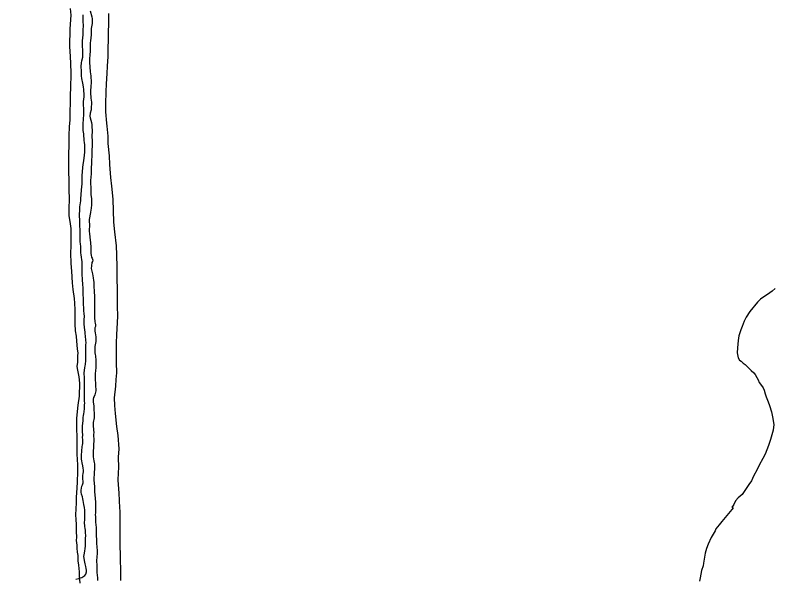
# Model space of a CAD drawing. Extents: x 3161564 to 3199464, y 849354 to 874788.
# Drawn here: x 3171088 to 3172800, y 857021 to 858293 of the extents above; entities that cross this region are included whole.
import ezdxf

# ---------------------------------------------------------------- set-up
doc = ezdxf.new("R2010")
doc.units = 0
for name, color, linetype in [('V-ROAD-CNTR', 7, 'Continuous'), ('V-SITE-VEGE', 7, 'Continuous'), ('V-TOPO-SHOR', 7, 'Continuous')]:
    doc.layers.add(name, color=color, linetype=linetype)

msp = doc.modelspace()

# ---------------------------------------------------------------- linework, layer by layer
at = {"layer": 'V-ROAD-CNTR'}
msp.add_spline([(3174399.9, 857841.7), (3174296.9, 857801.4), (3174229.2, 857773.6), (3174127.5, 857719.2), (3174052.2, 857685.1), (3173961.2, 857632.7), (3173863.1, 857577.3), (3173775.7, 857514.5), (3173667.4, 857438.2), (3173583.5, 857382.2), (3173466.3, 857293.8), (3173326.4, 857196.8), (3173208.2, 857103.9), (3173124.9, 857039.7), (3173062.4, 856997.7), (3173002.9, 856961.4), (3172942.7, 856940.3), (3172702.8, 856854.8), (3172485.5, 856781), (3172303, 856726.4), (3172035.6, 856644.2), (3171830.5, 856588.8), (3171569.6, 856517.3), (3171437, 856474.5), (3171336.5, 856417.2), (3171269.5, 856387.4), (3171165, 856328.6), (3171074.1, 856263.7), (3171010.5, 856202.1), (3170960, 856128.2), (3170908.2, 856036.2), (3170872.3, 855999.8), (3170841.7, 855977.7), (3170780.3, 855922.5), (3170678.8, 855863.9), (3170336.9, 855673.9), (3170028.9, 855496.6), (3169695.4, 855304.9), (3169594.2, 855246.1), (3169533.3, 855211.9), (3169509.6, 855185.9), (3169432.6, 855099.9), (3169242, 854873.8), (3169195.1, 854813.1)], degree=3, dxfattribs=at)
at = {"layer": 'V-SITE-VEGE'}
for points in [[(3171212, 858308.5), (3171213.3, 858292.9), (3171210.8, 858262.1), (3171210.1, 858222.6), (3171211.7, 858199.6), (3171212.9, 858184), (3171213, 858162.5), (3171212.4, 858127.8), (3171211.7, 858115.2), (3171210.8, 858056.1), (3171209.5, 858041.9), (3171208.7, 858021), (3171207.7, 857958.5)], [(3171324.1, 857181.1), (3171322.2, 857214.3), (3171320.2, 857244.1), (3171320.5, 857260.7), (3171321.7, 857272.4), (3171321.1, 857295.4), (3171322.4, 857314.4), (3171320, 857344.7), (3171317.4, 857364.8), (3171314, 857394.2), (3171312.3, 857412.3), (3171311.6, 857429.8), (3171315, 857455.7), (3171315.7, 857471.3), (3171317, 857486.4), (3171316.4, 857509.4), (3171316.2, 857526), (3171316.6, 857552.8), (3171317.4, 857572.3), (3171318.8, 857599.2), (3171319.1, 857614.8), (3171318.5, 857635.8), (3171318.7, 857649), (3171318.5, 857666.6), (3171318.7, 857677.8), (3171317.5, 857694.9), (3171318, 857724.7), (3171317, 857752.5), (3171315.9, 857772.6), (3171312.5, 857804.4), (3171310, 857826.4), (3171308.4, 857878.2), (3171305.9, 857907.5), (3171303.3, 857926.6), (3171301.4, 857955.9), (3171300.2, 857976), (3171297.8, 858003.4), (3171297.6, 858020), (3171295, 858043), (3171294.6, 858049.8), (3171292.1, 858074.7), (3171291.9, 858092.8), (3171292.9, 858120.1), (3171293.7, 858138.2), (3171295.5, 858161.6), (3171295.8, 858177.7), (3171297.2, 858199.7), (3171298.1, 858256.3), (3171298.8, 858271.9), (3171299.3, 858296.8)], [(3171207.7, 857958.5), (3171207.8, 857938), (3171208.5, 857922.3), (3171208.6, 857897.4), (3171209.3, 857880.3), (3171208.9, 857854.4), (3171209.1, 857840.8), (3171211.7, 857822.2), (3171213, 857811.9), (3171213.7, 857795.8), (3171213.3, 857771.8), (3171212.6, 857756.7), (3171213.7, 857732.8), (3171214.8, 857715.2), (3171216.3, 857689.3), (3171217.6, 857674.1), (3171220.6, 857654), (3171221.9, 857643.3), (3171222.2, 857628.1), (3171222, 857618.9), (3171222.3, 857605.7), (3171222.1, 857596.9), (3171223.3, 857580.7), (3171225.1, 857569), (3171226.3, 857557.3), (3171227.5, 857540.1), (3171228.8, 857530.4), (3171228.7, 857525), (3171228.2, 857521.6), (3171228, 857510.3), (3171226.9, 857500.6), (3171228.2, 857491.8), (3171231.4, 857477.1), (3171233.1, 857462.9), (3171232.1, 857433.6), (3171228.8, 857413.2), (3171226.4, 857383.4), (3171226, 857363.9), (3171227.1, 857337), (3171226.8, 857319), (3171227, 857302.3), (3171228, 857278.4), (3171228.2, 857262.3), (3171227.9, 857239.8), (3171227.1, 857225.7), (3171225.3, 857205.7), (3171225.1, 857194), (3171224.4, 857177.4), (3171224.2, 857167.1), (3171224.5, 857153.5), (3171225.3, 857145.1), (3171225.6, 857131.9), (3171225.5, 857128), (3171225.8, 857115.3), (3171225.7, 857108), (3171226.9, 857097.3), (3171226.8, 857090.4), (3171227.7, 857081.6), (3171229, 857073.8), (3171229.3, 857061.6), (3171230.6, 857051.8), (3171231.8, 857037.1), (3171232.1, 857027.8), (3171233.8, 857011.7)], [(3172801.2, 857676.4), (3172794.3, 857670.7), (3172783.9, 857662.6), (3172779.9, 857660.2), (3172768.1, 857652.1), (3172761.1, 857645.4), (3172744.2, 857624.2), (3172735.6, 857611.6), (3172731.6, 857602.9), (3172726.5, 857590.3), (3172723.5, 857583), (3172719.3, 857569.4), (3172717.7, 857558.7), (3172715.9, 857542.1), (3172715.8, 857531.4), (3172717.5, 857519.6), (3172720.8, 857514.7), (3172724.7, 857512.7), (3172729, 857508.2), (3172733.4, 857504.7), (3172742, 857496.7), (3172746.8, 857491.3), (3172753.1, 857485.8), (3172755.9, 857482.3), (3172759.7, 857475.4), (3172762.6, 857470.5), (3172764.9, 857464.1), (3172768.3, 857460.2), (3172774, 857452.3)], [(3172774, 857452.3), (3172776.4, 857446.8), (3172778.7, 857439), (3172781, 857432.1), (3172785.7, 857420.8), (3172788.5, 857412), (3172793.1, 857398.2), (3172795.4, 857387), (3172798, 857369.8), (3172796.3, 857356.7), (3172790.6, 857335.8), (3172786, 857322.2), (3172778.3, 857302.8), (3172773.3, 857292.6), (3172765.2, 857277.6), (3172760.7, 857267.9), (3172752.6, 857252.9), (3172747.5, 857242.7), (3172742, 857234), (3172731.5, 857218.1), (3172726.5, 857211.8), (3172718.1, 857203.7), (3172711.6, 857196.9), (3172708.1, 857188.7), (3172705.1, 857184.8), (3172703.1, 857182.9), (3172706.5, 857181.4), (3172703.5, 857178), (3172692.5, 857164.1), (3172681.1, 857150.6), (3172674.6, 857143.4), (3172667.6, 857133.7), (3172665.6, 857129.3), (3172661.5, 857122.1), (3172656.5, 857114.4), (3172649.9, 857099.8), (3172646.3, 857089.6), (3172643.2, 857078.9), (3172639.9, 857056.5), (3172638.9, 857050.7), (3172635.3, 857040), (3172632.1, 857023.5), (3172630.5, 857016.2)], [(3171326.2, 857017.5), (3171325.9, 857028.7), (3171326.2, 857046.8), (3171325.4, 857059), (3171325.3, 857079), (3171324.5, 857092.2), (3171324.4, 857111.3), (3171324.9, 857143.5), (3171324.6, 857155.7), (3171324.9, 857174.2), (3171324.1, 857181.1)]]:
    msp.add_lwpolyline(points, dxfattribs=at)
at = {"layer": 'V-TOPO-SHOR'}
for points in [[(3171257.1, 858303), (3171260.8, 858289.3), (3171261.4, 858284.9), (3171261.6, 858280), (3171261.3, 858274.4), (3171260.3, 858270.2), (3171259.1, 858263.1), (3171258.8, 858258.8), (3171259.1, 858251.7), (3171259, 858248.4), (3171257.7, 858235), (3171257, 858230.6), (3171256.8, 858222.3), (3171257, 858217.2), (3171256.6, 858209.9), (3171256.1, 858205.6), (3171255.2, 858192.3), (3171255.1, 858187.2), (3171257, 858165.1), (3171257.8, 858160.8), (3171258.4, 858156.3), (3171258.8, 858141), (3171258.2, 858131.8), (3171257.8, 858122.3), (3171257.9, 858113.8), (3171258.1, 858110.2), (3171258.7, 858106.7), (3171259.3, 858100.6), (3171260.1, 858097.5), (3171260.2, 858092.4), (3171259.5, 858086.4), (3171258.9, 858079.2), (3171257.2, 858071.9), (3171256.5, 858065.5), (3171256.8, 858061.7), (3171258.1, 858056.3), (3171259.6, 858051.2), (3171260.6, 858045.8), (3171260.9, 858040.7), (3171261.1, 858033.7), (3171260.6, 858018.2), (3171261.3, 858010.8), (3171261.1, 857998.5), (3171260.5, 857988.5), (3171260.7, 857983.8), (3171260.6, 857978.3), (3171259.6, 857962.7), (3171259.3, 857943.8), (3171259, 857935.1), (3171257.4, 857919.9), (3171257.3, 857916.2), (3171257.7, 857911.2), (3171258.3, 857906.3), (3171258.1, 857897.4), (3171258.5, 857892.1), (3171258.4, 857888.7), (3171259.6, 857878.9), (3171260.1, 857869.5), (3171260.1, 857866.2), (3171259.5, 857856.9), (3171258.7, 857853.7)], [(3171234.1, 857780.8), (3171234.4, 857809.4), (3171233.6, 857816.9), (3171233.4, 857820.1), (3171233.6, 857832.5), (3171233.1, 857838.3), (3171232.9, 857843), (3171233.5, 857853.3), (3171233.7, 857860.8), (3171235.5, 857874.2), (3171235.8, 857879.1), (3171236.8, 857888), (3171237, 857898.9), (3171238.5, 857912.9), (3171239.2, 857923.8), (3171239.1, 857930.7), (3171240.5, 857949.2), (3171241.3, 857955.9), (3171242.2, 857960.1), (3171243.1, 857970.8), (3171245.1, 857983.7), (3171244.9, 857999.5), (3171244.1, 858006.2), (3171243.5, 858009.5), (3171242.6, 858025.4), (3171241.2, 858033.2), (3171241.5, 858037.9), (3171241, 858049.2), (3171242.1, 858056.8), (3171242.7, 858070.8), (3171242.9, 858078.4), (3171241.8, 858093.6), (3171241.8, 858098), (3171243.1, 858108.9), (3171243.3, 858116.3), (3171242.7, 858121.8), (3171242.7, 858125.2), (3171242, 858131.2), (3171240.1, 858139.5), (3171238, 858150.4), (3171237.2, 858156.3), (3171237.1, 858160.5), (3171237.2, 858166.7), (3171236.9, 858177), (3171237.3, 858185.4), (3171238, 858189.9), (3171240.2, 858198.5), (3171240.5, 858206.3), (3171240.6, 858211), (3171239.5, 858226), (3171239.4, 858235.1), (3171240.8, 858248.4), (3171241.4, 858261.1), (3171241.6, 858268.5), (3171241.1, 858280.1), (3171241.2, 858287.4), (3171241.5, 858294.1)], [(3171258.7, 857853.7), (3171258, 857848), (3171255, 857831.7), (3171254.9, 857826.6), (3171255.1, 857821.7), (3171254.8, 857805), (3171255.2, 857800.5), (3171256.6, 857784.5)], [(3171240.8, 857678.3), (3171240.7, 857684.4), (3171240.3, 857688.1), (3171239.8, 857693.8), (3171239.5, 857700.9), (3171239, 857704.5), (3171239, 857707.8), (3171239, 857710.9), (3171239, 857714.3), (3171238.8, 857718.6), (3171239, 857722.2), (3171239, 857726.8), (3171239, 857733.9), (3171238.7, 857737.4), (3171238.2, 857740.8), (3171237.3, 857747.2), (3171236.7, 857752.3), (3171236.2, 857757), (3171235.8, 857762.2), (3171235.5, 857766.6), (3171235.5, 857771), (3171234.8, 857777.4), (3171234, 857781.5)], [(3171256.6, 857784.5), (3171257.5, 857780.8), (3171257.8, 857777.1), (3171258.1, 857771.8), (3171258.1, 857768.8), (3171258.1, 857764.9), (3171258.5, 857761.7), (3171258.5, 857758.7), (3171258.6, 857755.1), (3171259, 857751.6), (3171259.8, 857747.4), (3171261.3, 857744.6), (3171262.7, 857740.3), (3171262.3, 857737.2), (3171260.3, 857734.7), (3171259.8, 857727.8), (3171259.4, 857721.7), (3171260.1, 857718.6), (3171261, 857715.4), (3171262.3, 857709.3), (3171263, 857704.9), (3171263.5, 857700.6), (3171264.3, 857694.6), (3171264.8, 857690.9), (3171265.2, 857687.5), (3171265.5, 857679.6), (3171266, 857671.5), (3171266.3, 857665.9), (3171266.5, 857661.7), (3171266.6, 857656.5), (3171266.6, 857652.1), (3171267, 857646.3), (3171267, 857639.6), (3171266.8, 857632.1), (3171266.4, 857625.5), (3171266.8, 857620.6), (3171266.8, 857615.2), (3171266.8, 857611.5), (3171266.8, 857608.1), (3171267.1, 857604.1), (3171267.6, 857601), (3171268.3, 857597.8), (3171269, 857594), (3171269.1, 857590.6), (3171267.6, 857587.5), (3171267.4, 857583.3), (3171267.4, 857580.1), (3171268.1, 857576), (3171269.1, 857571.7), (3171269.8, 857567.1), (3171269.8, 857563.7), (3171269.6, 857560.7), (3171269.6, 857556.4), (3171268.2, 857549.5), (3171267.6, 857545.5), (3171267.4, 857542.1), (3171267.2, 857535.3), (3171267.7, 857530.9), (3171268, 857527.6), (3171268.7, 857524.2), (3171269.2, 857520.8), (3171269.6, 857517.3), (3171269.6, 857512.5), (3171269.5, 857506.8), (3171269.4, 857500.2), (3171269.4, 857497), (3171269, 857491.6), (3171268.5, 857484), (3171268.3, 857480.4), (3171268.2, 857474.9), (3171268.5, 857468.3), (3171268.8, 857465.1), (3171268.8, 857460.5), (3171269.2, 857453.7), (3171269.7, 857450.4), (3171269.5, 857445.8), (3171268, 857439.4), (3171267.1, 857436.2), (3171265.6, 857433), (3171264.2, 857430.1), (3171263.6, 857426.5), (3171263.6, 857423.5), (3171263.9, 857420), (3171264.2, 857416.4), (3171265.1, 857410.5), (3171265.1, 857406.1), (3171265.1, 857402.7), (3171265.6, 857395.1), (3171265.9, 857392.1), (3171266.1, 857388.5), (3171265.9, 857384.8), (3171264.9, 857381.1), (3171264.2, 857377.6), (3171263.9, 857373.8), (3171263.8, 857370.8), (3171263.7, 857367.6), (3171263.7, 857364.6), (3171264.2, 857360), (3171264.5, 857356.9), (3171264.8, 857351.2), (3171264.7, 857347)], [(3171244.6, 857153.6), (3171244.9, 857159.1), (3171245.1, 857162.2), (3171245.2, 857167.1), (3171245.1, 857171.8), (3171244.9, 857175.9), (3171243.9, 857182.3), (3171242.9, 857189), (3171242.1, 857193.3), (3171241.2, 857197.7), (3171240.4, 857201.6), (3171239.4, 857206.5), (3171237.7, 857212.5), (3171236.5, 857217.1), (3171236.5, 857221), (3171237.2, 857225.5), (3171238.4, 857230.1), (3171239.6, 857233.3), (3171241.1, 857237.7), (3171240.8, 857241.3), (3171240.1, 857246), (3171240.1, 857249.7), (3171240.3, 857254.3), (3171240.8, 857258.7), (3171241.6, 857262.5), (3171241.8, 857266.4), (3171241.3, 857270.6), (3171240.1, 857276.2), (3171238.6, 857282.6), (3171237.9, 857287.7), (3171237.6, 857291.6), (3171237.6, 857296.2), (3171237.6, 857303.6), (3171237.8, 857306.6), (3171237.9, 857309.7), (3171238.3, 857312.7), (3171238.6, 857316.1), (3171239.1, 857320), (3171239.8, 857323), (3171240.3, 857326.4), (3171240.3, 857330.6), (3171240.2, 857335), (3171240, 857340.6), (3171240.2, 857344.3), (3171239.8, 857354.1), (3171239.7, 857360.5), (3171239.9, 857367.4), (3171240.4, 857370.8), (3171240.9, 857379.3), (3171241.2, 857382.3), (3171241.4, 857385.5), (3171242.1, 857390.1), (3171242.6, 857393.3), (3171243.1, 857398.2), (3171243.9, 857405.8), (3171244.3, 857409.3), (3171244.5, 857413), (3171244.6, 857418.1), (3171244.5, 857421.7), (3171244.1, 857429.9), (3171244.2, 857441.1), (3171244.2, 857444.3), (3171244, 857449), (3171244, 857452.4), (3171243.8, 857457.6), (3171243.8, 857468.6), (3171243.8, 857477.6), (3171243.7, 857482.3), (3171243.7, 857485.7), (3171245, 857497.5), (3171245.9, 857501.7), (3171246.4, 857504.9), (3171247.3, 857513.9), (3171247.3, 857519.6), (3171247.3, 857526.4), (3171247.3, 857532), (3171247.3, 857537.7), (3171247.3, 857542.6), (3171247.5, 857549.7), (3171247.6, 857552.8), (3171246.5, 857568), (3171246, 857575.2), (3171245.6, 857578.4), (3171245, 857582.7), (3171243.9, 857589.2), (3171243.6, 857596), (3171243.6, 857601.2), (3171243.6, 857606.6), (3171243.8, 857612.9), (3171243.5, 857620), (3171243, 857625.6), (3171242.6, 857628.8), (3171242.3, 857633.7), (3171241.8, 857639.8), (3171241.8, 857646), (3171241.8, 857649.7), (3171241.6, 857653.8), (3171241.5, 857662.9), (3171241.5, 857666.4), (3171241.1, 857672.5), (3171240.8, 857678.3)], [(3171264.7, 857347), (3171264.7, 857343.3), (3171264.8, 857337.4), (3171265.2, 857333.5), (3171265, 857330.3), (3171264.3, 857326.9), (3171264.3, 857323.3), (3171264.3, 857320), (3171264.1, 857316.7), (3171263.8, 857310), (3171263.8, 857306.6), (3171264, 857303.4), (3171264, 857300.2), (3171264, 857296.8), (3171264.3, 857292.2), (3171265, 857287.3), (3171265.8, 857284), (3171266.5, 857280.6), (3171266.8, 857276.4), (3171266.8, 857271), (3171265.8, 857260), (3171265.6, 857255.8), (3171265.3, 857249.8), (3171265.1, 857245.1), (3171265.1, 857242.1), (3171265.6, 857238.5), (3171266.1, 857234.6), (3171266.8, 857230.8), (3171266.8, 857224.8), (3171266.8, 857219.8), (3171266.9, 857216.1), (3171267.3, 857212.3), (3171267.6, 857209.1), (3171268.1, 857204.2), (3171268.4, 857200.2), (3171268.8, 857196.1), (3171269.1, 857190.4), (3171269.3, 857186.5), (3171269.1, 857181.9), (3171268.9, 857178.6), (3171268.6, 857169.3), (3171268.4, 857166.2), (3171268.6, 857161.3), (3171268.7, 857156.3), (3171268.7, 857153), (3171268.7, 857149.5), (3171269.7, 857142.1), (3171270.1, 857137.8), (3171270.2, 857134.3), (3171270.6, 857129.2), (3171270.4, 857125.8), (3171270.5, 857121.1), (3171270.5, 857117.1), (3171271, 857111.5), (3171271, 857107.8), (3171271.2, 857104.2), (3171271.5, 857098.8), (3171271.7, 857095.4), (3171272.2, 857091.4), (3171272.9, 857086.8), (3171272.9, 857082.6), (3171272.5, 857078.5), (3171272, 857071.1), (3171271.7, 857068.1), (3171271.3, 857064.7), (3171271.5, 857058.9), (3171271.7, 857054.4), (3171272, 857050), (3171271.7, 857043.9), (3171271.7, 857039), (3171272.3, 857034.1), (3171272.8, 857030.9), (3171273.3, 857021.9), (3171273.2, 857017.6)], [(3171224.7, 857020.6), (3171231.1, 857022.2), (3171234.5, 857023.2), (3171237.9, 857024.5), (3171242.3, 857026.9), (3171245.1, 857028.4), (3171247.2, 857031.4), (3171248.5, 857037), (3171248.5, 857040.6), (3171247.8, 857044.9), (3171247.3, 857049), (3171246.3, 857051.9), (3171245.7, 857054.9), (3171244.5, 857062.9), (3171243.6, 857067.6), (3171243, 857071.6), (3171243.1, 857075.4), (3171244, 857079.1), (3171244.8, 857084.1), (3171245.9, 857089.2), (3171246.5, 857095.6), (3171246.4, 857101.2), (3171246.4, 857104.2), (3171246.5, 857107.6), (3171246.7, 857110.8), (3171246.9, 857120.8), (3171246.6, 857123.8), (3171246.4, 857127.1), (3171246.1, 857131.4), (3171245.6, 857134.5), (3171244.9, 857139.2), (3171244.4, 857148.8), (3171244.6, 857153.6)]]:
    msp.add_lwpolyline(points, dxfattribs=at)

doc.saveas('drawing.dxf')
